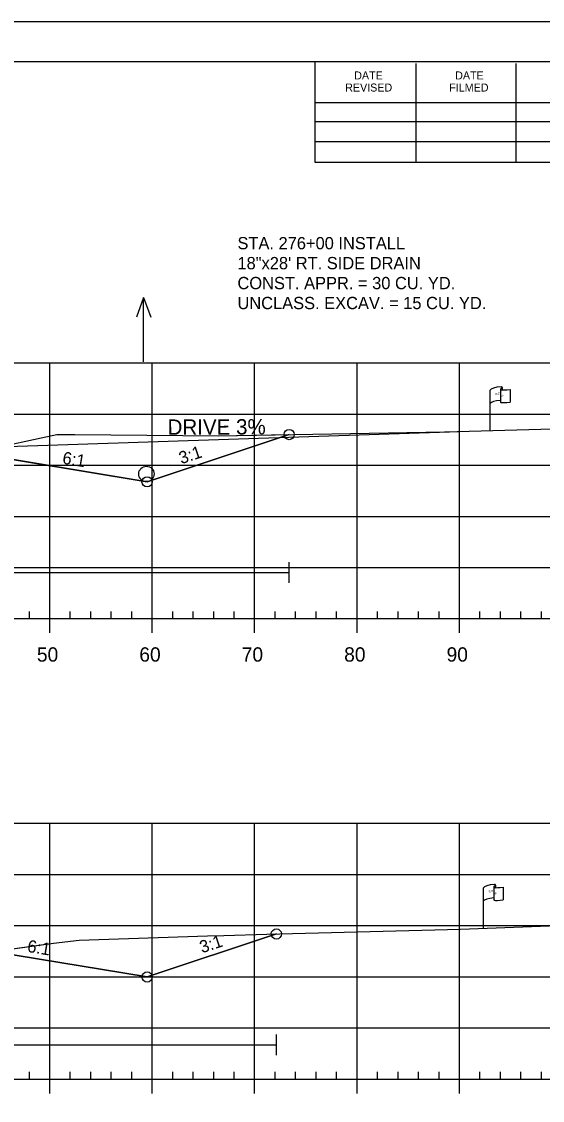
# Model space of a CAD drawing. Extents: x 1365647 to 1367999, y 387113 to 400173.
# Drawn here: x 1365941.3 to 1365992.2, y 395374.1 to 395479.6 of the extents above; entities that cross this region are included whole.
import ezdxf

# ---------------------------------------------------------------- set-up
doc = ezdxf.new("R2010")
doc.units = 0
for name, color, linetype in [('E_Existing ROW', 7, 'Continuous'), ('R_Axis', 7, 'Continuous'), ('R_Axis Annot', 7, 'Continuous'), ('R_Border', 7, 'Continuous'), ('R_Contours', 7, 'Continuous'), ('R_Draft', 7, 'Continuous'), ('R_Drive', 7, 'Continuous'), ('R_Exist Surface', 7, 'Continuous'), ('R_Fin Surface', 7, 'Continuous'), ('R_Fin Surface Annot', 7, 'Continuous'), ('R_Grid', 7, 'Continuous'), ('R_No Plot', 7, 'Continuous'), ('R_Proposed Const Limits', 7, 'Continuous'), ('R_Water', 7, 'Continuous'), ('R_Water Annot', 7, 'Continuous')]:
    doc.layers.add(name, color=color, linetype=linetype)

msp = doc.modelspace()

# ---------------------------------------------------------------- linework, layer by layer
at = {"layer": 'E_Existing ROW'}
for p, q in [((1365987.1, 395439.61), (1365987.1, 395443.56)), ((1365988.1, 395443.65), (1365988.1, 395443.64)), ((1365988.1, 395443.64), (1365988.1, 395442.41)), ((1365988.27, 395443.81), (1365988.27, 395443.57)), ((1365989.03, 395443.61), (1365989.03, 395442.37)), ((1365986.44, 395390.96), (1365986.44, 395394.92)), ((1365987.44, 395395.01), (1365987.44, 395395)), ((1365987.44, 395395), (1365987.44, 395393.77)), ((1365987.61, 395395.17), (1365987.61, 395394.93)), ((1365988.37, 395394.97), (1365988.37, 395393.73))]:
    msp.add_line(p, q, dxfattribs=at)
for centre, radius, start, end in [((1365988.18, 395443.65), 0.078, 88.6458, 274.2828), ((1365988.19, 395443.81), 0.0783, 263.0712, 93.9564), ((1365988.18, 395442.41), 0.0783, 180, 273.9564), ((1365987.52, 395395.01), 0.078, 88.6458, 274.2828), ((1365987.53, 395395.17), 0.0783, 263.0712, 93.9564), ((1365987.52, 395393.77), 0.0783, 180, 273.9564)]:
    msp.add_arc(centre, radius, start, end, dxfattribs=at)
for centre, major_axis, ratio, start_param, end_param in [((1365988.68, 395443.6), (-1.58, -0.04), 0.19887, 5.030368, 6.283185), ((1365989.39, 395443.72), (-1.23, -0.13), 0.052933, 0.159456, 1.268315), ((1365988.68, 395442.28), (-1.58, -0.04), 0.19887, 5.083035, 6.194897), ((1365989.39, 395442.48), (-1.23, -0.13), 0.052933, 0.159456, 1.268315), ((1365988.03, 395394.96), (-1.58, -0.04), 0.19887, 5.030368, 6.283185), ((1365988.73, 395395.07), (-1.23, -0.13), 0.052933, 0.159456, 1.268315), ((1365988.02, 395393.64), (-1.58, -0.04), 0.19887, 5.083035, 6.194897), ((1365988.73, 395393.83), (-1.23, -0.13), 0.052933, 0.159456, 1.268315)]:
    msp.add_ellipse(centre, major_axis=major_axis, ratio=ratio, start_param=start_param, end_param=end_param, dxfattribs=at)
at = {"layer": 'R_Axis'}
for p, q in [((1365749.09, 395421.22), (1366039.09, 395421.22)), ((1365942.09, 395421.22), (1365942.09, 395421.92)), ((1365944.09, 395419.82), (1365944.09, 395421.22)), ((1365946.09, 395421.22), (1365946.09, 395421.92)), ((1365948.09, 395421.22), (1365948.09, 395421.92)), ((1365950.09, 395421.22), (1365950.09, 395421.92)), ((1365952.09, 395421.22), (1365952.09, 395421.92)), ((1365954.09, 395419.82), (1365954.09, 395421.22)), ((1365956.09, 395421.22), (1365956.09, 395421.92)), ((1365958.09, 395421.22), (1365958.09, 395421.92)), ((1365960.09, 395421.22), (1365960.09, 395421.92)), ((1365962.09, 395421.22), (1365962.09, 395421.92)), ((1365964.09, 395419.82), (1365964.09, 395421.22)), ((1365966.09, 395421.22), (1365966.09, 395421.92)), ((1365968.09, 395421.22), (1365968.09, 395421.92)), ((1365970.09, 395421.22), (1365970.09, 395421.92)), ((1365972.09, 395421.22), (1365972.09, 395421.92)), ((1365974.09, 395419.82), (1365974.09, 395421.22)), ((1365976.09, 395421.22), (1365976.09, 395421.92)), ((1365978.09, 395421.22), (1365978.09, 395421.92)), ((1365980.09, 395421.22), (1365980.09, 395421.92)), ((1365982.09, 395421.22), (1365982.09, 395421.92)), ((1365984.09, 395419.82), (1365984.09, 395421.22)), ((1365986.09, 395421.22), (1365986.09, 395421.92)), ((1365988.09, 395421.22), (1365988.09, 395421.92)), ((1365990.09, 395421.22), (1365990.09, 395421.92)), ((1365992.09, 395421.22), (1365992.09, 395421.92)), ((1365942.09, 395376.22), (1365942.09, 395376.92)), ((1365946.09, 395376.22), (1365946.09, 395376.92)), ((1365948.09, 395376.22), (1365948.09, 395376.92)), ((1365950.09, 395376.22), (1365950.09, 395376.92)), ((1365952.09, 395376.22), (1365952.09, 395376.92)), ((1365956.09, 395376.22), (1365956.09, 395376.92)), ((1365958.09, 395376.22), (1365958.09, 395376.92)), ((1365960.09, 395376.22), (1365960.09, 395376.92)), ((1365962.09, 395376.22), (1365962.09, 395376.92)), ((1365966.09, 395376.22), (1365966.09, 395376.92)), ((1365968.09, 395376.22), (1365968.09, 395376.92)), ((1365970.09, 395376.22), (1365970.09, 395376.92)), ((1365972.09, 395376.22), (1365972.09, 395376.92)), ((1365976.09, 395376.22), (1365976.09, 395376.92)), ((1365978.09, 395376.22), (1365978.09, 395376.92)), ((1365980.09, 395376.22), (1365980.09, 395376.92)), ((1365982.09, 395376.22), (1365982.09, 395376.92)), ((1365986.09, 395376.22), (1365986.09, 395376.92)), ((1365988.09, 395376.22), (1365988.09, 395376.92)), ((1365990.09, 395376.22), (1365990.09, 395376.92)), ((1365992.09, 395376.22), (1365992.09, 395376.92)), ((1365749.09, 395376.22), (1366039.09, 395376.22)), ((1365944.09, 395374.82), (1365944.09, 395376.22)), ((1365954.09, 395374.82), (1365954.09, 395376.22)), ((1365964.09, 395374.82), (1365964.09, 395376.22)), ((1365974.09, 395374.82), (1365974.09, 395376.22)), ((1365984.09, 395374.82), (1365984.09, 395376.22))]:
    msp.add_line(p, q, dxfattribs=at)
at = {"layer": 'R_Border'}
for p, q in [((1365736.09, 395475.68), (1366052.27, 395475.68)), ((1365970.01, 395465.8), (1365970.01, 395475.68)), ((1365979.87, 395465.8), (1365979.87, 395475.48)), ((1365989.63, 395465.8), (1365989.63, 395475.48)), ((1365970.01, 395471.66), (1366009.17, 395471.66)), ((1365970.01, 395469.8), (1366009.17, 395469.8)), ((1365970.01, 395465.8), (1365970.01, 395467.86)), ((1365970.01, 395467.86), (1366009.17, 395467.86)), ((1366052.27, 395465.8), (1365970.01, 395465.8))]:
    msp.add_line(p, q, dxfattribs=at)
at = {"layer": 'R_Contours'}
for points in [[(1365933.54, 395436.88), (1365934.81, 395437.06), (1365943.25, 395438.9), (1365944.78, 395439.21), (1365946.54, 395439.21), (1365960.59, 395439.09), (1365967.46, 395439.21), (1365953.59, 395434.59), (1365940.72, 395436.73)], [(1365936.62, 395388.42), (1365944.44, 395389.49), (1365946.94, 395389.8), (1365959.49, 395390.23), (1365961.07, 395390.26), (1365965.27, 395390.38), (1365966.21, 395390.4), (1365953.59, 395386.2), (1365940.72, 395388.34)]]:
    msp.add_lwpolyline(points, close=True, dxfattribs=at)
at = {"layer": 'R_Drive'}
msp.add_line((1365938.43, 395437.98), (1365984.09, 395439.52), dxfattribs=at)
at = {"layer": 'R_Exist Surface'}
for points in [[(1365934.81, 395437.06), (1365943.25, 395438.9), (1365944.78, 395439.21), (1365946.54, 395439.21), (1365960.59, 395439.09), (1365982.64, 395439.48), (1365983.08, 395439.49), (1365983.86, 395439.51), (1366011.81, 395440.31), (1366037.61, 395440.65), (1366039.09, 395440.67)], [(1365934.58, 395388.15), (1365944.44, 395389.49), (1365946.94, 395389.8), (1365959.49, 395390.23), (1365961.07, 395390.26), (1365965.27, 395390.38), (1365984.18, 395390.88), (1366011.08, 395391.89), (1366013.14, 395391.97), (1366014.43, 395391.99), (1366039.09, 395392.32)]]:
    msp.add_lwpolyline(points, dxfattribs=at)
at = {"layer": 'R_Fin Surface'}
for points in [[(1365829.1, 395436.42), (1365834.59, 395434.59), (1365852.3, 395437.54), (1365856.59, 395438.25), (1365862.59, 395438.49), (1365864.59, 395438.53), (1365894.09, 395439.12), (1365923.59, 395438.53), (1365925.59, 395438.49), (1365931.59, 395438.25), (1365935.89, 395437.54), (1365953.59, 395434.59), (1365967.46, 395439.21)], [(1365829.1, 395436.42), (1365834.59, 395434.59), (1365847.47, 395436.73), (1365856.59, 395438.25), (1365862.59, 395438.49), (1365864.59, 395438.53), (1365894.09, 395439.12), (1365923.59, 395438.53), (1365925.59, 395438.49), (1365931.59, 395438.25), (1365940.72, 395436.73), (1365953.59, 395434.59), (1365967.46, 395439.21)], [(1365829.77, 395387.8), (1365834.59, 395386.2), (1365852.3, 395389.15), (1365856.59, 395389.86), (1365862.59, 395390.1), (1365864.59, 395390.14), (1365894.09, 395390.73), (1365923.59, 395390.14), (1365925.59, 395390.1), (1365931.59, 395389.86), (1365935.89, 395389.15), (1365953.59, 395386.2), (1365966.21, 395390.4)], [(1365829.77, 395387.8), (1365834.59, 395386.2), (1365847.47, 395388.34), (1365856.59, 395389.86), (1365862.59, 395390.1), (1365864.59, 395390.14), (1365894.09, 395390.73), (1365923.59, 395390.14), (1365925.59, 395390.1), (1365931.59, 395389.86), (1365940.72, 395388.34), (1365953.59, 395386.2), (1365966.21, 395390.4)]]:
    msp.add_lwpolyline(points, dxfattribs=at)
at = {"layer": 'R_Grid'}
for p, q in [((1365749.09, 395446.22), (1366039.09, 395446.22)), ((1365944.09, 395421.22), (1365944.09, 395446.22)), ((1365954.09, 395421.22), (1365954.09, 395446.22)), ((1365964.09, 395421.22), (1365964.09, 395446.22)), ((1365974.09, 395421.22), (1365974.09, 395446.22)), ((1365984.09, 395421.22), (1365984.09, 395446.22)), ((1365749.09, 395441.22), (1366039.09, 395441.22)), ((1365749.09, 395436.22), (1366039.09, 395436.22)), ((1365749.09, 395431.22), (1366039.09, 395431.22)), ((1365749.09, 395426.22), (1366039.09, 395426.22)), ((1365749.09, 395421.22), (1366039.09, 395421.22)), ((1365749.09, 395401.22), (1366039.09, 395401.22)), ((1365944.09, 395376.22), (1365944.09, 395401.22)), ((1365954.09, 395376.22), (1365954.09, 395401.22)), ((1365964.09, 395376.22), (1365964.09, 395401.22)), ((1365974.09, 395376.22), (1365974.09, 395401.22)), ((1365984.09, 395376.22), (1365984.09, 395401.22)), ((1365749.09, 395396.22), (1366039.09, 395396.22)), ((1365749.09, 395391.22), (1366039.09, 395391.22)), ((1365749.09, 395386.22), (1366039.09, 395386.22)), ((1365749.09, 395381.22), (1366039.09, 395381.22)), ((1365749.09, 395376.22), (1366039.09, 395376.22))]:
    msp.add_line(p, q, dxfattribs=at)
at = {"layer": 'R_No Plot'}
msp.add_line((1365723.69, 395479.58), (1366057.03, 395479.58), dxfattribs=at)
msp.add_lwpolyline([(1365723.69, 395479.58), (1366057.03, 395479.58), (1366057.03, 395266.24), (1365723.69, 395266.24)], close=True, dxfattribs=at)
for centre in [(1365967.46, 395439.21), (1365967.46, 395439.21), (1365953.59, 395434.59), (1365953.59, 395434.59), (1365953.59, 395434.59), (1365953.59, 395434.59), (1365953.59, 395434.59), (1365966.21, 395390.4), (1365966.21, 395390.4), (1365953.59, 395386.2), (1365953.59, 395386.2), (1365953.59, 395386.2), (1365953.59, 395386.2), (1365953.59, 395386.2)]:
    msp.add_circle(centre, 0.5, dxfattribs=at)
at = {"layer": 'R_Proposed Const Limits'}
for points in [[(1365931.59, 395438.25), (1365953.59, 395434.59), (1365967.46, 395439.21)], [(1365931.59, 395389.86), (1365953.59, 395386.2), (1365966.21, 395390.4)]]:
    msp.add_lwpolyline(points, dxfattribs=at)
at = {"layer": 'R_Water'}
for p, q in [((1365967.46, 395424.73), (1365967.46, 395426.73)), ((1365881.88, 395425.73), (1365967.46, 395425.73)), ((1365966.21, 395378.57), (1365966.21, 395380.57)), ((1365882.07, 395379.57), (1365966.21, 395379.57))]:
    msp.add_line(p, q, dxfattribs=at)
msp.add_circle((1365953.52, 395435.36), 0.75, dxfattribs=at)
at = {"layer": 'R_Water Annot'}
for p, q in [((1365953.25, 395452.61), (1365952.55, 395450.68)), ((1365953.25, 395446.32), (1365953.25, 395452.61)), ((1365953.25, 395452.61), (1365953.95, 395450.68))]:
    msp.add_line(p, q, dxfattribs=at)

# ---------------------------------------------------------------- texts
at = {"layer": 'E_Existing ROW'}
for s, height, rotation, p in [('R ', 0.2, 9.9884, (1365987.62, 395443.06)), (' O', 0.2, 9.9884, (1365987.77, 395443.1)), ('DWB 11-9-07', 0.001, 90, (1365988.27, 395443.57)), ('W', 0.2, 351.1788, (1365988.1, 395442.93)), ('DWB 11-9-07', 0.001, 5.0717, (1365989.02, 395442.37)), ('DWB 11-9-07', 0.001, 90, (1365987.1, 395439.61)), ('DWB 11-9-07', 0.001, 90, (1365987.61, 395394.93)), ('R ', 0.2, 9.9884, (1365986.96, 395394.42)), (' O', 0.2, 9.9884, (1365987.11, 395394.46)), ('W', 0.2, 351.1788, (1365987.44, 395394.29)), ('DWB 11-9-07', 0.001, 5.0717, (1365988.36, 395393.73)), ('DWB 11-9-07', 0.001, 90, (1365986.44, 395390.96))]:
    msp.add_text(s, height=height, rotation=rotation, dxfattribs=at).set_placement(p)
at = {"layer": 'R_Axis Annot'}
for s, p in [('50', (1365942.83, 395417.02)), ('60', (1365952.83, 395417.02)), ('70', (1365962.83, 395417.02)), ('80', (1365972.83, 395417.02)), ('90', (1365982.83, 395417.02))]:
    msp.add_text(s, height=1.4, dxfattribs=at).set_placement(p)
at = {"layer": 'R_Border'}
for s, p in [('DATE', (1365973.81, 395473.92)), ('DATE', (1365983.67, 395473.92)), ('REVISED', (1365972.93, 395472.74)), ('FILMED', (1365983.09, 395472.74))]:
    msp.add_text(s, height=0.782, rotation=360, dxfattribs=at).set_placement(p)
at = {"layer": 'R_Draft'}
for s, p in [('STA. 276+00 INSTALL ', (1365962.41, 395457.32)), ('18"x28\' RT. SIDE DRAIN', (1365962.41, 395455.37)), ('CONST. APPR. = 30 CU. YD.', (1365962.41, 395453.42)), ('UNCLASS. EXCAV. = 15 CU. YD.', (1365962.41, 395451.47))]:
    msp.add_text(s, height=1.2, rotation=360, dxfattribs=at).set_placement(p)
at = {"layer": 'R_Drive'}
msp.add_text('DRIVE 3%', height=1.5, rotation=0.2449, dxfattribs=at).set_placement((1365955.59, 395439.19))
at = {"layer": 'R_Fin Surface Annot'}
for s, rotation, p in [('3:1', 18.4349, (1365956.93, 395436.31)), ('6:1', 350.5377, (1365945.26, 395436.38)), ('6:1', 350.5377, (1365941.83, 395388.66)), ('3:1', 18.4349, (1365958.95, 395388.51))]:
    msp.add_text(s, height=1.2, rotation=rotation, dxfattribs=at).set_placement(p)

doc.saveas('drawing.dxf')
